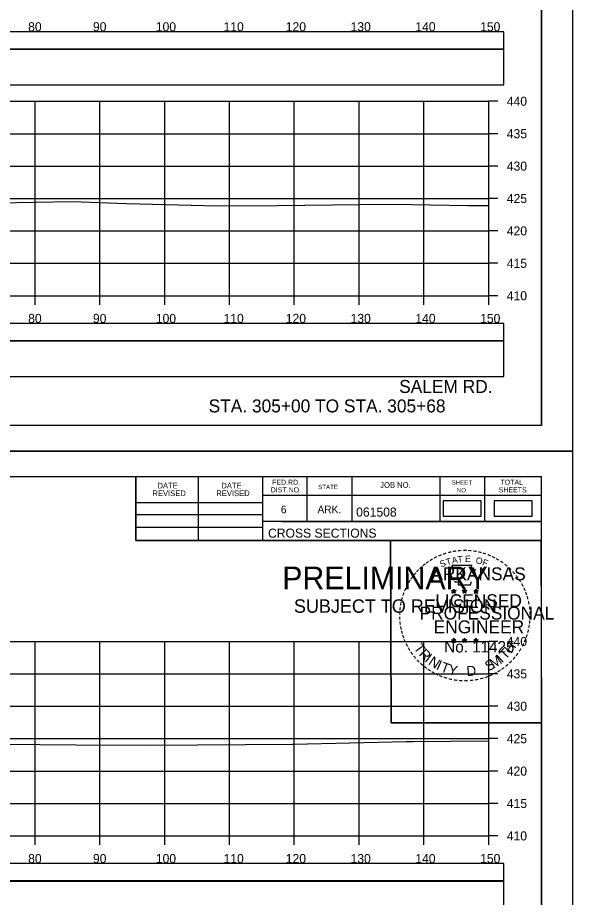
# Model space of a CAD drawing. Extents: x 1371057 to 1372761, y 380005 to 390517.
# Drawn here: x 1372675.1 to 1372760.8, y 389663.8 to 389799.6 of the extents above; entities that cross this region are included whole.
import ezdxf

# ---------------------------------------------------------------- set-up
doc = ezdxf.new("R2010")
doc.units = 0
for name, color, linetype in [('R_Axis', 7, 'Continuous'), ('R_Axis Annot', 7, 'Continuous'), ('R_Border', 7, 'Continuous'), ('R_Border PE', 7, 'Continuous'), ('R_Border Prem', 7, 'Continuous'), ('R_Dimension', 7, 'Continuous'), ('R_Draft', 7, 'Continuous'), ('R_Exist Surface', 7, 'Continuous'), ('R_Grid', 7, 'Continuous'), ('R_No Plot', 7, 'Continuous')]:
    doc.layers.add(name, color=color, linetype=linetype)

msp = doc.modelspace()

# ---------------------------------------------------------------- linework, layer by layer
at = {"layer": 'R_Axis'}
for p, q in [((1372747.84, 389756.66), (1372747.84, 389786.66)), ((1372749.24, 389786.66), (1372747.84, 389786.66)), ((1372749.24, 389781.66), (1372747.84, 389781.66)), ((1372749.24, 389776.66), (1372747.84, 389776.66)), ((1372749.24, 389771.66), (1372747.84, 389771.66)), ((1372749.24, 389766.66), (1372747.84, 389766.66)), ((1372749.24, 389761.66), (1372747.84, 389761.66)), ((1372447.84, 389756.66), (1372747.84, 389756.66)), ((1372677.84, 389755.26), (1372677.84, 389756.66)), ((1372687.84, 389755.26), (1372687.84, 389756.66)), ((1372697.84, 389755.26), (1372697.84, 389756.66)), ((1372707.84, 389755.26), (1372707.84, 389756.66)), ((1372717.84, 389755.26), (1372717.84, 389756.66)), ((1372727.84, 389755.26), (1372727.84, 389756.66)), ((1372737.84, 389755.26), (1372737.84, 389756.66)), ((1372747.84, 389755.26), (1372747.84, 389756.66)), ((1372749.24, 389756.66), (1372747.84, 389756.66)), ((1372747.84, 389673.32), (1372747.84, 389703.32)), ((1372749.24, 389703.32), (1372747.84, 389703.32)), ((1372749.24, 389698.32), (1372747.84, 389698.32)), ((1372749.24, 389693.32), (1372747.84, 389693.32)), ((1372749.24, 389688.32), (1372747.84, 389688.32)), ((1372749.24, 389683.32), (1372747.84, 389683.32)), ((1372749.24, 389678.32), (1372747.84, 389678.32)), ((1372447.84, 389673.32), (1372747.84, 389673.32)), ((1372677.84, 389671.92), (1372677.84, 389673.32)), ((1372687.84, 389671.92), (1372687.84, 389673.32)), ((1372697.84, 389671.92), (1372697.84, 389673.32)), ((1372707.84, 389671.92), (1372707.84, 389673.32)), ((1372717.84, 389671.92), (1372717.84, 389673.32)), ((1372727.84, 389671.92), (1372727.84, 389673.32)), ((1372737.84, 389671.92), (1372737.84, 389673.32)), ((1372747.84, 389671.92), (1372747.84, 389673.32)), ((1372749.24, 389673.32), (1372747.84, 389673.32))]:
    msp.add_line(p, q, dxfattribs=at)
at = {"layer": 'R_Border'}
for p, q in [((1372756.02, 389736.66), (1372756.02, 389942.12)), ((1372756.02, 389736.66), (1372439.84, 389736.66)), ((1372439.84, 389728.78), (1372756.02, 389728.78)), ((1372693.38, 389718.9), (1372693.38, 389728.78)), ((1372703.06, 389718.9), (1372703.06, 389728.78)), ((1372712.92, 389728.78), (1372712.92, 389718.9)), ((1372719.76, 389728.78), (1372719.76, 389721.84)), ((1372726.7, 389728.78), (1372726.7, 389721.84)), ((1372740.28, 389728.78), (1372740.28, 389721.84)), ((1372747.22, 389728.78), (1372747.22, 389721.84)), ((1372756.02, 389523.32), (1372756.02, 389728.78)), ((1372756.02, 389725.84), (1372712.92, 389725.84)), ((1372756.02, 389725.86), (1372756.02, 389725.86)), ((1372693.38, 389724.76), (1372712.92, 389724.76)), ((1372693.38, 389722.9), (1372712.92, 389722.9)), ((1372756.02, 389721.84), (1372712.92, 389721.84)), ((1372715.88, 389721.84), (1372756.02, 389721.84)), ((1372693.38, 389720.96), (1372712.92, 389720.96)), ((1372756.02, 389718.9), (1372693.38, 389718.9))]:
    msp.add_line(p, q, dxfattribs=at)
at = {"layer": 'R_Border PE'}
for p, q in [((1372742.1, 389711.16), (1372742.45, 389711.05)), ((1372742.1, 389711.16), (1372742.35, 389711.11)), ((1372742.1, 389711.16), (1372742.34, 389711.04)), ((1372742.23, 389710.75), (1372742.45, 389711.05)), ((1372742.23, 389710.75), (1372742.36, 389711)), ((1372742.23, 389710.75), (1372742.45, 389710.97)), ((1372742.45, 389711.41), (1372742.41, 389711.16)), ((1372742.45, 389711.05), (1372742.45, 389711.41)), ((1372742.45, 389711.41), (1372742.5, 389711.16)), ((1372742.8, 389711.16), (1372742.45, 389711.05)), ((1372742.66, 389710.75), (1372742.45, 389711.05)), ((1372742.66, 389710.75), (1372742.45, 389710.97)), ((1372742.8, 389711.16), (1372742.51, 389711.11)), ((1372742.66, 389710.75), (1372742.53, 389711.04)), ((1372742.8, 389711.16), (1372742.59, 389711.06)), ((1372743.77, 389711.16), (1372744.12, 389711.05)), ((1372743.77, 389711.16), (1372744.02, 389711.11)), ((1372743.77, 389711.16), (1372744.01, 389711.04)), ((1372743.9, 389710.75), (1372744.12, 389711.05)), ((1372743.9, 389710.75), (1372744.03, 389711)), ((1372743.9, 389710.75), (1372744.12, 389710.97)), ((1372744.12, 389711.41), (1372744.08, 389711.16)), ((1372744.12, 389711.05), (1372744.12, 389711.41)), ((1372744.12, 389711.41), (1372744.17, 389711.16)), ((1372744.47, 389711.16), (1372744.12, 389711.05)), ((1372744.33, 389710.75), (1372744.12, 389711.05)), ((1372744.33, 389710.75), (1372744.12, 389710.97)), ((1372744.47, 389711.16), (1372744.18, 389711.11)), ((1372744.33, 389710.75), (1372744.2, 389711.04)), ((1372744.47, 389711.16), (1372744.26, 389711.06)), ((1372745.53, 389711.15), (1372745.88, 389711.04)), ((1372745.53, 389711.15), (1372745.79, 389711.1)), ((1372745.53, 389711.15), (1372745.77, 389711.03)), ((1372745.67, 389710.74), (1372745.88, 389711.04)), ((1372745.67, 389710.74), (1372745.79, 389710.98)), ((1372745.67, 389710.74), (1372745.88, 389710.96)), ((1372745.88, 389711.4), (1372745.84, 389711.15)), ((1372745.88, 389711.04), (1372745.88, 389711.4)), ((1372745.88, 389711.4), (1372745.93, 389711.15)), ((1372746.23, 389711.15), (1372745.88, 389711.04)), ((1372746.1, 389710.74), (1372745.88, 389711.04)), ((1372746.1, 389710.74), (1372745.88, 389710.95)), ((1372746.23, 389711.15), (1372745.94, 389711.1)), ((1372746.1, 389710.74), (1372745.96, 389711.03)), ((1372746.23, 389711.15), (1372746.03, 389711.05)), ((1372742.1, 389703.59), (1372742.45, 389703.48)), ((1372742.1, 389703.59), (1372742.35, 389703.54)), ((1372742.1, 389703.59), (1372742.33, 389703.46)), ((1372742.23, 389703.18), (1372742.45, 389703.48)), ((1372742.23, 389703.18), (1372742.36, 389703.42)), ((1372742.23, 389703.18), (1372742.44, 389703.4)), ((1372742.45, 389703.84), (1372742.4, 389703.59)), ((1372742.66, 389703.18), (1372742.44, 389703.39)), ((1372742.45, 389703.48), (1372742.45, 389703.84)), ((1372742.45, 389703.84), (1372742.49, 389703.59)), ((1372742.79, 389703.59), (1372742.45, 389703.48)), ((1372742.66, 389703.18), (1372742.45, 389703.48)), ((1372742.79, 389703.59), (1372742.51, 389703.54)), ((1372742.66, 389703.18), (1372742.52, 389703.47)), ((1372742.79, 389703.59), (1372742.59, 389703.48)), ((1372743.77, 389703.59), (1372744.11, 389703.48)), ((1372743.77, 389703.59), (1372744.02, 389703.54)), ((1372743.77, 389703.59), (1372744, 389703.46)), ((1372743.9, 389703.18), (1372744.11, 389703.48)), ((1372743.9, 389703.18), (1372744.02, 389703.42)), ((1372743.9, 389703.18), (1372744.11, 389703.4)), ((1372744.11, 389703.84), (1372744.07, 389703.59)), ((1372744.11, 389703.48), (1372744.11, 389703.84)), ((1372744.11, 389703.84), (1372744.16, 389703.59)), ((1372744.46, 389703.59), (1372744.11, 389703.48)), ((1372744.33, 389703.18), (1372744.11, 389703.48)), ((1372744.33, 389703.18), (1372744.11, 389703.39)), ((1372744.46, 389703.59), (1372744.18, 389703.54)), ((1372744.33, 389703.18), (1372744.19, 389703.47)), ((1372744.46, 389703.59), (1372744.26, 389703.48)), ((1372745.53, 389703.58), (1372745.88, 389703.47)), ((1372745.53, 389703.58), (1372745.79, 389703.53)), ((1372745.53, 389703.58), (1372745.77, 389703.45)), ((1372745.67, 389703.17), (1372745.88, 389703.47)), ((1372745.67, 389703.17), (1372745.79, 389703.41)), ((1372745.67, 389703.17), (1372745.88, 389703.39)), ((1372745.88, 389703.83), (1372745.84, 389703.58)), ((1372745.88, 389703.47), (1372745.88, 389703.83)), ((1372745.88, 389703.83), (1372745.93, 389703.58)), ((1372746.23, 389703.58), (1372745.88, 389703.47)), ((1372746.09, 389703.17), (1372745.88, 389703.47)), ((1372746.09, 389703.17), (1372745.88, 389703.38)), ((1372746.23, 389703.58), (1372745.94, 389703.53)), ((1372746.09, 389703.17), (1372745.96, 389703.46)), ((1372746.23, 389703.58), (1372746.02, 389703.47))]:
    msp.add_line(p, q, dxfattribs=at)
for points in [[(1372742.14, 389715.04), (1372742.41, 389714.21)], [(1372745.65, 389714.12), (1372745.79, 389714.4), (1372745.11, 389714.38), (1372745.26, 389715.04), (1372742.14, 389715.04)], [(1372742.63, 389712.61), (1372742.63, 389712.53), (1372743.2, 389712.51), (1372743.14, 389712.04), (1372745.01, 389712.04), (1372745.21, 389712.57)], [(1372742.45, 389711.41), (1372742.66, 389710.75), (1372742.1, 389711.16), (1372742.8, 389711.16), (1372742.23, 389710.75), (1372742.45, 389711.41)], [(1372744.12, 389711.41), (1372744.33, 389710.75), (1372743.77, 389711.16), (1372744.47, 389711.16), (1372743.9, 389710.75), (1372744.12, 389711.41)], [(1372745.88, 389711.4), (1372746.1, 389710.74), (1372745.53, 389711.15), (1372746.23, 389711.15), (1372745.67, 389710.74), (1372745.88, 389711.4)], [(1372742.45, 389703.84), (1372742.66, 389703.18), (1372742.1, 389703.59), (1372742.79, 389703.59), (1372742.23, 389703.18), (1372742.45, 389703.84)], [(1372744.11, 389703.84), (1372744.33, 389703.18), (1372743.77, 389703.59), (1372744.46, 389703.59), (1372743.9, 389703.18), (1372744.11, 389703.84)], [(1372745.88, 389703.83), (1372746.09, 389703.17), (1372745.53, 389703.58), (1372746.23, 389703.58), (1372745.67, 389703.17), (1372745.88, 389703.83)]]:
    msp.add_lwpolyline(points, dxfattribs=at)
for centre, radius in [((1372742.45, 389711.05), 0.172), ((1372742.45, 389711.05), 0.145), ((1372742.45, 389711.05), 0.116), ((1372742.45, 389711.05), 0.0991), ((1372742.45, 389711.05), 0.0747), ((1372742.45, 389711.05), 0.0495), ((1372742.45, 389711.05), 0.0296), ((1372744.12, 389711.05), 0.172), ((1372744.12, 389711.05), 0.145), ((1372744.12, 389711.05), 0.116), ((1372744.12, 389711.05), 0.0991), ((1372744.12, 389711.05), 0.0747), ((1372744.12, 389711.05), 0.0495), ((1372744.12, 389711.05), 0.0296), ((1372745.88, 389711.04), 0.172), ((1372745.88, 389711.04), 0.145), ((1372745.88, 389711.04), 0.116), ((1372745.88, 389711.04), 0.0991), ((1372745.88, 389711.04), 0.0747), ((1372745.88, 389711.04), 0.0495), ((1372745.88, 389711.04), 0.0296), ((1372742.44, 389703.47), 0.172), ((1372742.44, 389703.47), 0.145), ((1372742.44, 389703.47), 0.116), ((1372742.44, 389703.47), 0.0991), ((1372742.44, 389703.47), 0.0747), ((1372742.44, 389703.47), 0.0495), ((1372742.44, 389703.47), 0.0296), ((1372744.11, 389703.47), 0.172), ((1372744.11, 389703.47), 0.145), ((1372744.11, 389703.47), 0.116), ((1372744.11, 389703.47), 0.0991), ((1372744.11, 389703.47), 0.0747), ((1372744.11, 389703.47), 0.0495), ((1372744.11, 389703.47), 0.0296), ((1372745.88, 389703.46), 0.172), ((1372745.88, 389703.46), 0.145), ((1372745.88, 389703.46), 0.116), ((1372745.88, 389703.46), 0.0991), ((1372745.88, 389703.46), 0.0747), ((1372745.88, 389703.46), 0.0495), ((1372745.88, 389703.46), 0.0296)]:
    msp.add_circle(centre, radius, dxfattribs=at)
at = {"layer": 'R_Dimension'}
for points in [[(1372445.42, 389794.69), (1372750.16, 389794.69), (1372750.16, 389797.39), (1372445.42, 389797.39)], [(1372445.47, 389789.19), (1372750.2, 389789.19), (1372750.2, 389794.71), (1372445.47, 389794.71)], [(1372445.42, 389749.69), (1372750.16, 389749.69), (1372750.16, 389752.39), (1372445.42, 389752.39)], [(1372445.47, 389744.19), (1372750.2, 389744.19), (1372750.2, 389749.71), (1372445.47, 389749.71)], [(1372740.83, 389722.67), (1372746.66, 389722.67), (1372746.66, 389724.99), (1372740.83, 389724.99)], [(1372748.7, 389722.67), (1372754.53, 389722.67), (1372754.53, 389724.99), (1372748.7, 389724.99)], [(1372445.42, 389666.35), (1372750.16, 389666.35), (1372750.16, 389669.05), (1372445.42, 389669.05)], [(1372445.47, 389660.85), (1372750.2, 389660.85), (1372750.2, 389666.37), (1372445.47, 389666.37)]]:
    msp.add_lwpolyline(points, close=True, dxfattribs=at)
at = {"layer": 'R_Exist Surface'}
for points in [[(1372586.4, 389774.1), (1372595.19, 389774.39), (1372597.87, 389774.52), (1372600.79, 389774.33), (1372609.31, 389773.79), (1372609.64, 389773.76), (1372610.4, 389773.68), (1372614.84, 389773.24), (1372625.68, 389772.26), (1372639.64, 389771.5), (1372644.42, 389771.25), (1372650.83, 389771.03), (1372663.61, 389770.72), (1372672.07, 389771.01), (1372683.56, 389771.21), (1372691.95, 389770.91), (1372705.91, 389770.55), (1372715.2, 389770.59), (1372727.99, 389770.76), (1372733.23, 389770.79), (1372738.81, 389770.7), (1372744.62, 389770.6), (1372747.84, 389770.57)], [(1372586.27, 389689.98), (1372597.71, 389690.34), (1372608.59, 389689.35), (1372609.36, 389689.28), (1372609.42, 389689.27), (1372610.24, 389689.11), (1372611.32, 389689.02), (1372619.49, 389688.44), (1372630.28, 389688.21), (1372645.74, 389687.79), (1372657.9, 389687.65), (1372673.02, 389687.45), (1372684.15, 389687.38), (1372695.61, 389687.31), (1372717.55, 389687.46), (1372717.69, 389687.46), (1372735.12, 389687.87), (1372736.13, 389687.89), (1372747.84, 389687.97)]]:
    msp.add_lwpolyline(points, dxfattribs=at)
at = {"layer": 'R_Grid'}
for p, q in [((1372447.84, 389786.66), (1372747.84, 389786.66)), ((1372677.84, 389756.66), (1372677.84, 389786.66)), ((1372687.84, 389756.66), (1372687.84, 389786.66)), ((1372697.84, 389756.66), (1372697.84, 389786.66)), ((1372707.84, 389756.66), (1372707.84, 389786.66)), ((1372717.84, 389756.66), (1372717.84, 389786.66)), ((1372727.84, 389756.66), (1372727.84, 389786.66)), ((1372737.84, 389756.66), (1372737.84, 389786.66)), ((1372747.84, 389756.66), (1372747.84, 389786.66)), ((1372447.84, 389781.66), (1372747.84, 389781.66)), ((1372447.84, 389776.66), (1372747.84, 389776.66)), ((1372447.84, 389771.66), (1372747.84, 389771.66)), ((1372447.84, 389766.66), (1372747.84, 389766.66)), ((1372447.84, 389761.66), (1372747.84, 389761.66)), ((1372447.84, 389756.66), (1372747.84, 389756.66)), ((1372447.84, 389703.32), (1372747.84, 389703.32)), ((1372677.84, 389673.32), (1372677.84, 389703.32)), ((1372687.84, 389673.32), (1372687.84, 389703.32)), ((1372697.84, 389673.32), (1372697.84, 389703.32)), ((1372707.84, 389673.32), (1372707.84, 389703.32)), ((1372717.84, 389673.32), (1372717.84, 389703.32)), ((1372727.84, 389673.32), (1372727.84, 389703.32)), ((1372737.84, 389673.32), (1372737.84, 389703.32)), ((1372747.84, 389673.32), (1372747.84, 389703.32)), ((1372447.84, 389698.32), (1372747.84, 389698.32)), ((1372447.84, 389693.32), (1372747.84, 389693.32)), ((1372447.84, 389688.32), (1372747.84, 389688.32)), ((1372447.84, 389683.32), (1372747.84, 389683.32)), ((1372447.84, 389678.32), (1372747.84, 389678.32)), ((1372447.84, 389673.32), (1372747.84, 389673.32))]:
    msp.add_line(p, q, dxfattribs=at)
at = {"layer": 'R_No Plot'}
for p, q in [((1372427.43, 389732.68), (1372760.77, 389732.68)), ((1372427.43, 389732.68), (1372760.77, 389732.68)), ((1372732.05, 389696.45), (1372732.05, 389696.45))]:
    msp.add_line(p, q, dxfattribs=at)
for points in [[(1372427.43, 389946.02), (1372760.77, 389946.02), (1372760.77, 389732.68), (1372427.43, 389732.68)], [(1372673.76, 389942.12), (1372693.38, 389942.12), (1372693.38, 389932.24), (1372709.49, 389932.24), (1372732.69, 389932.24), (1372732.81, 389904.09), (1372756.02, 389904.09), (1372756.02, 389736.66), (1372439.84, 389736.66), (1372439.84, 389942.12)], [(1372427.43, 389732.68), (1372760.77, 389732.68), (1372760.77, 389519.34), (1372427.43, 389519.34)], [(1372673.76, 389728.78), (1372693.38, 389728.78), (1372693.38, 389718.9), (1372709.49, 389718.9), (1372732.69, 389718.9), (1372732.81, 389690.75), (1372756.02, 389690.75), (1372756.02, 389523.32), (1372439.84, 389523.32), (1372439.84, 389728.78)], [(1372732.69, 389718.9), (1372755.89, 389718.9), (1372756.02, 389690.75), (1372732.81, 389690.75)]]:
    msp.add_lwpolyline(points, close=True, dxfattribs=at)

# ---------------------------------------------------------------- texts
at = {"layer": 'R_Axis Annot'}
for s, p in [('80', (1372676.75, 389797.46)), ('90', (1372686.75, 389797.46)), ('100', (1372696.46, 389797.46)), ('110', (1372706.91, 389797.46)), ('120', (1372716.52, 389797.46)), ('130', (1372726.52, 389797.46)), ('140', (1372736.52, 389797.46)), ('150', (1372746.52, 389797.46)), ('440', (1372750.64, 389785.96)), ('435', (1372750.64, 389780.96)), ('430', (1372750.64, 389775.96)), ('425', (1372750.64, 389770.96)), ('420', (1372750.64, 389765.96)), ('415', (1372750.64, 389760.96)), ('410', (1372750.64, 389755.96)), ('80', (1372676.75, 389752.46)), ('90', (1372686.75, 389752.46)), ('100', (1372696.46, 389752.46)), ('110', (1372706.91, 389752.46)), ('120', (1372716.52, 389752.46)), ('130', (1372726.52, 389752.46)), ('140', (1372736.52, 389752.46)), ('150', (1372746.52, 389752.46)), ('440', (1372750.64, 389702.62)), ('435', (1372750.64, 389697.62)), ('430', (1372750.64, 389692.62)), ('425', (1372750.64, 389687.62)), ('420', (1372750.64, 389682.62)), ('415', (1372750.64, 389677.62)), ('410', (1372750.64, 389672.62)), ('80', (1372676.75, 389669.12)), ('90', (1372686.75, 389669.12)), ('100', (1372696.46, 389669.12)), ('110', (1372706.91, 389669.12)), ('120', (1372716.52, 389669.12)), ('130', (1372726.52, 389669.12)), ('140', (1372736.52, 389669.12)), ('150', (1372746.52, 389669.12))]:
    msp.add_text(s, height=1.4, dxfattribs=at).set_placement(p)
at = {"layer": 'R_Border'}
for s, height, p in [('DATE', 0.879, (1372696.71, 389726.92)), ('DATE', 0.879, (1372706.57, 389726.92)), ('FED.RD.', 0.782, (1372714.4, 389727.5)), ('STATE', 0.684, (1372721.52, 389726.82)), ('JOB NO.', 0.879, (1372731.1, 389727.02)), ('SHEET', 0.684, (1372742.14, 389727.5)), ('TOTAL', 0.782, (1372749.66, 389727.5)), ('REVISED', 0.879, (1372695.93, 389725.74)), ('REVISED', 0.879, (1372705.79, 389725.74)), ('DIST.NO.', 0.782, (1372714.2, 389726.32)), ('NO.', 0.684, (1372742.92, 389726.32)), ('SHEETS', 0.782, (1372749.38, 389726.32)), ('6', 1.17, (1372715.76, 389723.1)), ('ARK.', 1.172, (1372721.42, 389723.1)), ('061508', 1.4, (1372727.39, 389722.58)), ('CROSS SECTIONS', 1.4, (1372713.78, 389719.33))]:
    msp.add_text(s, height=height, rotation=360, dxfattribs=at).set_placement(p)
at = {"layer": 'R_Border PE'}
for s, height, rotation, p in [('-', 1.6, 28.7918, (1372739.62, 389715.58)), ('-', 1.6, 24.3072, (1372740.25, 389715.9)), ('-', 1.6, 19.1761, (1372740.89, 389716.16)), ('-', 1.6, 13.6301, (1372741.64, 389716.41)), ('A', 1, 11.2132, (1372742.24, 389715.3)), ('-', 1.6, 10.2193, (1372742.32, 389716.57)), ('T', 1, 6.0228, (1372743.08, 389715.46)), ('-', 1.6, 5.8968, (1372743.05, 389716.68)), ('-', 1.6, 0.1862, (1372743.82, 389716.75)), ('E', 1, 0.8323, (1372744.19, 389715.57)), ('-', 1.6, 357.743, (1372744.54, 389716.74)), ('-', 1.6, 352.1617, (1372745.28, 389716.68)), ('O', 1, 350.4515, (1372745.79, 389715.36)), ('-', 1.6, 347.2049, (1372746, 389716.57)), ('-', 1.6, 342.3362, (1372746.64, 389716.41)), ('-', 1.6, 337.8551, (1372747.37, 389716.19)), ('-', 1.6, 334.1211, (1372748, 389715.92)), ('-', 1.6, 42.9622, (1372737.54, 389714.02)), ('-', 1.6, 38.9507, (1372737.97, 389714.44)), ('-', 1.6, 36.2317, (1372738.45, 389714.81)), ('-', 1.6, 34.0636, (1372739.02, 389715.21)), ('S', 1, 21.594, (1372740.5, 389714.72)), ('T', 1, 16.4036, (1372741.41, 389715.05)), ('F', 1, 340.0707, (1372746.75, 389715.14)), ('-', 1.6, 329.6409, (1372748.58, 389715.63)), ('-', 1.6, 325.8627, (1372749.23, 389715.27)), ('-', 1.6, 320.5297, (1372749.84, 389714.85)), ('-', 1.6, 50.6142, (1372736.69, 389713.05)), ('-', 1.6, 48.423, (1372737.09, 389713.54)), ('ARKANSAS', 2, 360, (1372738.99, 389712.75)), ('-', 1.6, 315.5786, (1372750.44, 389714.36)), ('-', 1.6, 309.8797, (1372751, 389713.81)), ('-', 1.6, 58.0706, (1372735.95, 389711.96)), ('-', 1.6, 54.2325, (1372736.27, 389712.49)), ('-', 1.6, 306.6522, (1372751.53, 389713.21)), ('-', 1.4, 303.6753, (1372752.02, 389712.64)), ('-', 1.6, 299.6684, (1372752.33, 389712.03)), ('-', 1.6, 72.3945, (1372735.16, 389710.11)), ('-', 1.6, 67.7743, (1372735.38, 389710.74)), ('-', 1.6, 62.8713, (1372735.64, 389711.35)), ('DWB', 0.01, 360, (1372742.44, 389711.04)), ('DWB', 0.01, 360, (1372744.11, 389711.04)), ('DWB', 0.01, 360, (1372745.87, 389711.03)), ('-', 1.6, 294.6628, (1372752.66, 389711.42)), ('-', 1.6, 290.5728, (1372752.92, 389710.84)), ('-', 1.6, 75.461, (1372734.96, 389709.39)), ('LICENSED', 2, 360, (1372739.59, 389708.6)), ('-', 1.6, 285.1233, (1372753.15, 389710.26)), ('-', 1.6, 280.5493, (1372753.35, 389709.52)), ('-', 1.6, 85.1863, (1372734.75, 389707.99)), ('-', 1.6, 81.2013, (1372734.83, 389708.68)), ('PROFESSIONAL', 2, 360, (1372737.17, 389706.7)), ('-', 1.6, 276.5962, (1372753.51, 389708.75)), ('-', 1.6, 94.1959, (1372734.76, 389706.56)), ('-', 1.6, 89.0622, (1372734.73, 389707.29)), ('-', 1.6, 274.3301, (1372753.57, 389708.03)), ('-', 1.6, 269.9407, (1372753.61, 389707.4)), ('-', 1.6, 98.9479, (1372734.83, 389705.89)), ('-', 1.6, 101.7149, (1372734.97, 389705.16)), ('ENGINEER', 2, 360, (1372739.35, 389704.57)), ('-', 1.6, 260.9953, (1372753.52, 389706.08)), ('-', 1.6, 263.5172, (1372753.59, 389706.73)), ('-', 1.6, 105.4578, (1372735.13, 389704.57)), ('-', 1.6, 109.0874, (1372735.35, 389703.94)), ('-', 1.6, 252.8681, (1372753.22, 389704.68)), ('-', 1.6, 255.7626, (1372753.41, 389705.4)), ('-', 1.6, 114.0643, (1372735.6, 389703.34)), ('-', 1.6, 115.7289, (1372735.91, 389702.72)), ('T', 1.54, 306.0406, (1372736.2, 389702.31)), ('No. 11425', 1.757, 360, (1372740.98, 389701.62)), ('DWB', 0.01, 360, (1372742.43, 389703.47)), ('DWB', 0.01, 360, (1372744.1, 389703.47)), ('DWB', 0.01, 360, (1372745.87, 389703.46)), ('H', 1.54, 54.6088, (1372751.32, 389701.35)), ('-', 1.6, 244.6197, (1372752.74, 389703.38)), ('-', 1.6, 247.8887, (1372753, 389704.01)), ('-', 1.6, 120.4471, (1372736.26, 389702.14)), ('-', 1.6, 125.8934, (1372736.67, 389701.57)), ('R', 1.54, 314.005, (1372736.97, 389701.27)), ('I', 1.54, 321.9694, (1372737.87, 389700.33)), ('T', 1.54, 46.6444, (1372750.44, 389700.41)), ('-', 1.6, 233.8452, (1372751.94, 389701.97)), ('-', 1.6, 239.0712, (1372752.35, 389702.63)), ('-', 1.6, 130.7181, (1372737.13, 389701.02)), ('-', 1.6, 134.2238, (1372737.64, 389700.48)), ('-', 1.6, 138.9338, (1372738.17, 389700.01)), ('N', 1.54, 326.5002, (1372738.43, 389699.86)), ('I', 1.54, 335.3603, (1372739.64, 389699.08)), ('T', 1.54, 339.8912, (1372740.3, 389698.75)), ('S', 1.54, 26.9312, (1372747.75, 389698.68)), ('M', 1.54, 32.6563, (1372748.59, 389699.08)), ('I', 1.54, 42.1136, (1372749.87, 389699.93)), ('-', 1.6, 225.7653, (1372751.03, 389700.84)), ('-', 1.6, 231.2538, (1372751.51, 389701.41)), ('-', 1.6, 144.6463, (1372738.73, 389699.61)), ('-', 1.6, 148.0898, (1372739.29, 389699.24)), ('-', 1.6, 151.5704, (1372739.87, 389698.91)), ('Y', 1.54, 347.8556, (1372741.52, 389698.3)), ('D', 1.54, 6.3969, (1372744.51, 389697.94)), ('-', 1.6, 212.2491, (1372749.43, 389699.48)), ('-', 1.6, 215.7363, (1372749.96, 389699.86)), ('-', 1.6, 221.0851, (1372750.51, 389700.34)), ('-', 1.6, 154.6002, (1372740.39, 389698.66)), ('-', 1.6, 158.5612, (1372741.01, 389698.41)), ('-', 1.6, 162.7983, (1372741.7, 389698.2)), ('-', 1.6, 167.5555, (1372742.41, 389698.03)), ('-', 1.6, 173.1155, (1372743.19, 389697.92)), ('-', 1.6, 176.5183, (1372743.93, 389697.87)), ('-', 1.6, 181.5918, (1372744.68, 389697.89)), ('-', 1.6, 185.8167, (1372745.49, 389697.97)), ('-', 1.6, 191.2858, (1372746.22, 389698.1)), ('.', 1.54, 13.7642, (1372745.7, 389698.07)), ('-', 1.6, 195.4743, (1372746.95, 389698.3)), ('-', 1.6, 200.7184, (1372747.63, 389698.54)), ('-', 1.6, 204.2516, (1372748.25, 389698.81)), ('-', 1.6, 207.3568, (1372748.87, 389699.13))]:
    msp.add_text(s, height=height, rotation=rotation, dxfattribs=at).set_placement(p)
at = {"layer": 'R_Border Prem'}
for s, height, p in [('PRELIMINARY', 3.5, (1372715.97, 389711.37)), ('DWB', 0.01, (1372716.71, 389713.22)), ('SUBJECT TO REVISION', 2.0751, (1372717.78, 389707.74))]:
    msp.add_text(s, height=height, rotation=360, dxfattribs=at).set_placement(p)
at = {"layer": 'R_Draft'}
for s, p in [('SALEM RD.', (1372734.02, 389741.66)), ('STA. 305+00 TO STA. 305+68', (1372704.61, 389738.66))]:
    msp.add_text(s, height=2, dxfattribs=at).set_placement(p)

doc.saveas('drawing.dxf')
